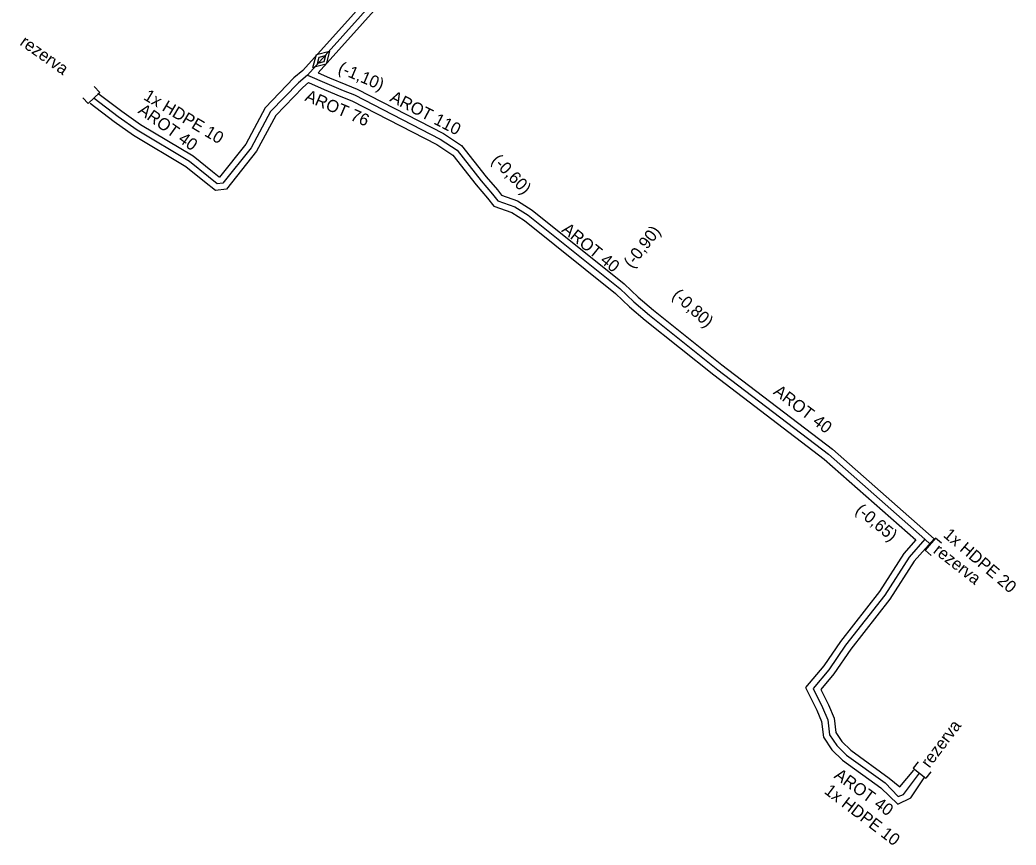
# Model space of a CAD drawing. Extents: x -651943 to -618711, y -1138561 to -1100552.
# Drawn here: x -634906.8 to -634845, y -1115534.9 to -1115483.6 of the extents above; entities that cross this region are included whole.
import ezdxf

# ---------------------------------------------------------------- set-up
doc = ezdxf.new("R2010")
doc.units = 0
for name, color, linetype in [('KT optika', 7, 'Continuous'), ('KT trasa', 7, 'Continuous'), ('KT zařízení', 7, 'Continuous')]:
    doc.layers.add(name, color=color, linetype=linetype)

# ---------------------------------------------------------------- blocks, each defined once
blk = doc.blocks.new('TVSPO_1')
at = {"layer": 'KT zařízení'}
for p, q in [((-0.074, 0.0016), (-0.0005, 0.0439)), ((-0.0005, -0.0409), (-0.074, 0.0016)), ((-0.0353, -0.0001), (0, 0.0203)), ((-0.0005, 0.0439), (0.0728, 0.0015)), ((0.0728, 0.0015), (-0.0005, -0.0409)), ((0, 0.0203), (0.0353, 0.0001)), ((0.0353, 0.0001), (0, -0.0204)), ((0, -0.0204), (-0.0353, -0.0001))]:
    blk.add_line(p, q, dxfattribs=at)
blk = doc.blocks.new('TVREZ')
at = {"layer": 'KT zařízení'}
for p, q in [((-0.05, 0.05), (0, 0.05)), ((0, -0.05), (0, 0.05)), ((-0.05, -0.05), (0, -0.05))]:
    blk.add_line(p, q, dxfattribs=at)

msp = doc.modelspace()

# ---------------------------------------------------------------- linework, layer by layer
at = {"layer": 'KT optika'}
msp.add_line((-634850.628, -1115515.921), (-634850.298, -1115516.222), dxfattribs=at)
for points in [[(-634878.257, -1115465.448), (-634878.092, -1115466.796), (-634878.143, -1115467.142), (-634878.037, -1115470.629), (-634878.105, -1115472.751), (-634878.624, -1115474.781), (-634879.29, -1115476.28), (-634888.98, -1115487.08), (-634889.54, -1115487.55), (-634891.268, -1115489.344), (-634892.474, -1115491.588), (-634894.22, -1115493.791), (-634894.572, -1115493.832), (-634895.114, -1115493.399), (-634896.306, -1115492.44), (-634899.553, -1115490.5), (-634900.731, -1115489.662), (-634902.224, -1115488.531)], [(-634888.98, -1115487.08), (-634887.769, -1115487.607), (-634886.75, -1115488.04), (-634886.06, -1115488.31), (-634880.73, -1115491.05), (-634879.68, -1115491.75), (-634878.178, -1115493.653), (-634877.49, -1115494.471), (-634877.16, -1115494.88), (-634876.106, -1115495.262), (-634875.26, -1115495.79), (-634869.58, -1115500.34), (-634868.715, -1115501.173), (-634867.74, -1115502), (-634863.497, -1115505.391), (-634856.629, -1115510.626), (-634850.628, -1115515.921), (-634851.62, -1115517.04), (-634853.13, -1115519.4), (-634855.56, -1115522.5), (-634856.6, -1115524.03), (-634857.58, -1115525.19), (-634856.99, -1115526.37), (-634856.66, -1115527.14), (-634856.55, -1115528.07), (-634856.1, -1115528.74), (-634855.5, -1115529.33), (-634853.11, -1115531.06), (-634852.29, -1115531.89), (-634851.963, -1115531.785), (-634850.966, -1115530.444)]]:
    msp.add_lwpolyline(points, dxfattribs=at)
at = {"layer": 'KT trasa'}
msp.add_line((-634850.628, -1115515.921), (-634850.298, -1115516.222), dxfattribs=at)
for points in [[(-634878.257, -1115465.448), (-634878.092, -1115466.796), (-634878.143, -1115467.142), (-634878.037, -1115470.629), (-634878.105, -1115472.751), (-634878.624, -1115474.781), (-634879.29, -1115476.28), (-634888.98, -1115487.08), (-634889.54, -1115487.55), (-634891.268, -1115489.344), (-634892.474, -1115491.588), (-634894.22, -1115493.791), (-634894.572, -1115493.832), (-634895.114, -1115493.399), (-634896.306, -1115492.44), (-634899.553, -1115490.5), (-634900.731, -1115489.662), (-634902.224, -1115488.531)], [(-634888.98, -1115487.08), (-634887.769, -1115487.607), (-634886.75, -1115488.04), (-634886.06, -1115488.31), (-634880.73, -1115491.05), (-634879.68, -1115491.75), (-634878.178, -1115493.653), (-634877.49, -1115494.471), (-634877.16, -1115494.88), (-634876.106, -1115495.262), (-634875.26, -1115495.79), (-634869.58, -1115500.34), (-634868.715, -1115501.173), (-634867.74, -1115502), (-634863.497, -1115505.391), (-634856.629, -1115510.626), (-634850.628, -1115515.921), (-634851.62, -1115517.04), (-634853.13, -1115519.4), (-634855.56, -1115522.5), (-634856.6, -1115524.03), (-634857.58, -1115525.19), (-634856.99, -1115526.37), (-634856.66, -1115527.14), (-634856.55, -1115528.07), (-634856.1, -1115528.74), (-634855.5, -1115529.33), (-634853.11, -1115531.06), (-634852.29, -1115531.89), (-634851.963, -1115531.785), (-634850.966, -1115530.444)]]:
    msp.add_lwpolyline(points, dxfattribs=at)
at = {"layer": 'KT zařízení'}
for points in [[(-634878.595, -1115465.981), (-634878.496, -1115466.791), (-634878.544, -1115467.119), (-634878.437, -1115470.629), (-634878.503, -1115472.694), (-634879.003, -1115474.649), (-634879.63, -1115476.06), (-634889.259, -1115486.792), (-634889.813, -1115487.257), (-634891.594, -1115489.106), (-634892.81, -1115491.367), (-634894.431, -1115493.413), (-634894.453, -1115493.415), (-634894.864, -1115493.087), (-634896.077, -1115492.111), (-634899.334, -1115490.165), (-634900.494, -1115489.34), (-634901.982, -1115488.212)], [(-634877.82, -1115465.723), (-634877.688, -1115466.801), (-634877.742, -1115467.165), (-634877.637, -1115470.629), (-634877.707, -1115472.808), (-634878.245, -1115474.913), (-634878.95, -1115476.5), (-634888.313, -1115486.934)], [(-634888.313, -1115486.934), (-634887.611, -1115487.24), (-634886.599, -1115487.67), (-634885.895, -1115487.945), (-634880.527, -1115490.705), (-634879.405, -1115491.452), (-634877.868, -1115493.4), (-634877.181, -1115494.217), (-634876.919, -1115494.542), (-634875.93, -1115494.9), (-634875.028, -1115495.463), (-634869.316, -1115500.039), (-634868.447, -1115500.876), (-634867.486, -1115501.691), (-634863.251, -1115505.076), (-634856.375, -1115510.317), (-634850.063, -1115515.886), (-634851.3, -1115517.282), (-634852.803, -1115519.632), (-634855.237, -1115522.736), (-634856.281, -1115524.272), (-634857.104, -1115525.247), (-634856.627, -1115526.202), (-634856.27, -1115527.036), (-634856.164, -1115527.927), (-634855.791, -1115528.483), (-634855.241, -1115529.024), (-634852.849, -1115530.755), (-634852.18, -1115531.309), (-634851.313, -1115530.271)], [(-634888.913, -1115487.546), (-634889.267, -1115487.843), (-634890.942, -1115489.582), (-634892.138, -1115491.809), (-634894.009, -1115494.169), (-634894.691, -1115494.249), (-634895.364, -1115493.711), (-634896.535, -1115492.769), (-634899.772, -1115490.835), (-634900.968, -1115489.984), (-634902.465, -1115488.85)], [(-634888.913, -1115487.546), (-634887.927, -1115487.974), (-634886.901, -1115488.41), (-634886.225, -1115488.675), (-634880.933, -1115491.395), (-634879.955, -1115492.048), (-634878.488, -1115493.906), (-634877.799, -1115494.725), (-634877.401, -1115495.218), (-634876.282, -1115495.624), (-634875.492, -1115496.117), (-634869.844, -1115500.641), (-634868.983, -1115501.47), (-634867.994, -1115502.309), (-634863.743, -1115505.706), (-634856.883, -1115510.935), (-634851.193, -1115515.956), (-634851.94, -1115516.798), (-634853.457, -1115519.168), (-634855.883, -1115522.264), (-634856.919, -1115523.788), (-634858.057, -1115525.133)], [(-634858.057, -1115525.133), (-634857.353, -1115526.538), (-634857.05, -1115527.244), (-634856.936, -1115528.213), (-634856.409, -1115528.997), (-634855.759, -1115529.636), (-634853.371, -1115531.365), (-634852.31, -1115532.369), (-634851.508, -1115531.979), (-634850.685, -1115530.747)]]:
    msp.add_lwpolyline(points, dxfattribs=at)

# ---------------------------------------------------------------- block references
for name, p, xscale, yscale, rotation in [('TVSPO_1', (-634888.106, -1115486.106), 10.000010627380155, 10.000010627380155, 44.79964349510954), ('TVREZ', (-634902.225, -1115488.502), 9.999999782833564, 9.999999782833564, -45.66617145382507), ('TVREZ', (-634850.298, -1115516.222), 9.999995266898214, 9.999995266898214, 139.6796178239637), ('TVREZ', (-634850.966, -1115530.444), 10.00002443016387, 10.000024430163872, -128.1937905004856)]:
    msp.add_blockref(name, p, dxfattribs=dict(at, xscale=xscale, yscale=yscale, rotation=rotation))

# ---------------------------------------------------------------- texts
for s, rotation, p in [('rezerva', 324.72758, (-634906.886, -1115485.169)), ('(-1,10)', 336.9793, (-634887.131, -1115486.901)), ('1x HDPE 10', 329.14243, (-634899.205, -1115488.558)), ('AROT 76', 336.97687, (-634889.187, -1115488.646)), ('AROT 110', 332.79361, (-634883.913, -1115488.676)), ('AROT 40', 324.5793, (-634899.549, -1115489.399)), ('(-0,60)', 314.22428, (-634877.596, -1115492.427)), ('AROT 40', 321.30331, (-634873.238, -1115496.769)), ('(-0,90)', 51.92722, (-634868.818, -1115499.128)), ('(-0,80)', 318.18709, (-634866.379, -1115500.84)), ('AROT 40', 322.68476, (-634860.094, -1115506.854)), ('(-0,65)', 320.38389, (-634855.006, -1115514.211)), ('1x HDPE 20', 319.47788, (-634849.543, -1115515.725)), ('rezerva', 322.03183, (-634850.166, -1115516.718)), ('rezerva', 53.06545, (-634850.352, -1115530.174)), ('AROT 40', 324.10816, (-634856.327, -1115530.705)), ('1x HDPE 10', 322.68476, (-634856.938, -1115531.663))]:
    msp.add_text(s, height=0.75, rotation=rotation, dxfattribs=at).set_placement(p)

doc.saveas('drawing.dxf')
